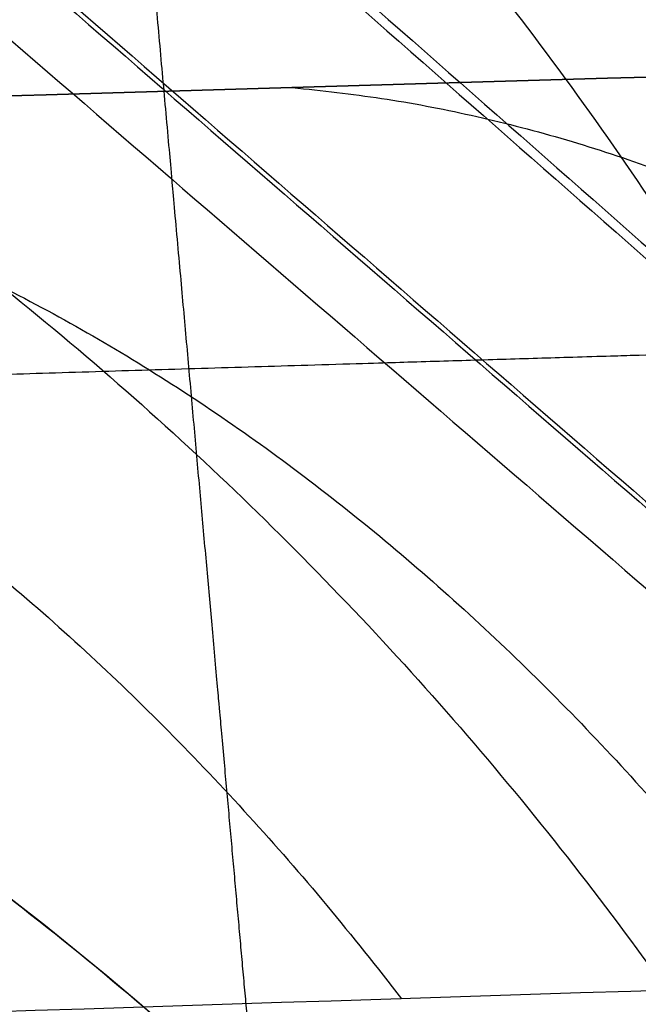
# Model space of a CAD drawing. Header units: millimetres. Extents: x -303 to 908, y -150 to 0.
# Tile 276 of 420: x 649.551 to 650.429, y -105.139 to -103.742. Entities that reach past the tile are written whole.
import ezdxf

# ---------------------------------------------------------------- set-up
doc = ezdxf.new("R2010")
doc.units = ezdxf.units.MM
doc.header["$MEASUREMENT"] = 0
doc.layers.add('IGES level 0', color=7, linetype='Continuous', true_color=0xfcfbff)

msp = doc.modelspace()

# ---------------------------------------------------------------- linework, layer by layer
at = {"layer": 'IGES level 0', "extrusion": (0.004594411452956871, -0.05251436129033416, 0.9986096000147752)}
msp.add_arc((634.5192942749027, -166.2904343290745, -22.66531063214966), 4.999999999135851, 359.9999998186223, 83.97752520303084, dxfattribs=at)
at = {"layer": 'IGES level 0'}
for points, weights, knots in [([(648.564999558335, -90.58212889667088, -145.7155832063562), (648.5744132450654, -90.6871690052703, -145.120877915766), (648.583819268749, -90.79208110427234, -144.5267135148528), (648.6026060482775, -91.00163653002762, -143.3381049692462), (648.6119881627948, -91.10628390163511, -142.7438152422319), (648.6400948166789, -91.41977019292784, -140.9610248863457), (648.6587811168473, -91.62816943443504, -139.7725103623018), (648.7146410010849, -92.25109923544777, -136.2071949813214), (648.7516211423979, -92.66342410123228, -133.8302493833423), (648.8614557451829, -93.88790505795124, -126.6996531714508), (648.9332234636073, -94.68778108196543, -121.9447206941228), (649.0723114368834, -96.23765285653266, -112.4302562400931), (649.1396350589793, -96.9876859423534, -107.6706378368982), (649.2362787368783, -98.0641956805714, -100.5248939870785), (649.2677670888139, -98.4149133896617, -98.14224160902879), (649.3291418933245, -99.09845741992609, -93.37470619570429), (649.3590316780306, -99.43132084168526, -90.98956452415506), (649.4460384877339, -100.4001973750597, -83.83384485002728), (649.5005143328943, -101.0067350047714, -79.06101496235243), (649.6013687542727, -102.1295436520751, -69.51049549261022), (649.647752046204, -102.6458670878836, -64.73259067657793), (649.7315669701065, -103.5787958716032, -55.17072614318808), (649.7690029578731, -103.9954497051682, -50.38652086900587), (649.8342344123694, -104.7214204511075, -40.81099489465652), (649.8620335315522, -105.0307779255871, -36.0194043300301), (649.88475266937, -105.2835953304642, -31.22346244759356)], [0.8682966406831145, 0.868318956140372, 0.8683415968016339, 0.8683867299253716, 0.8684093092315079, 0.868477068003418, 0.868522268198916, 0.868657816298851, 0.868748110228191, 0.8690177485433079, 0.8691958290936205, 0.869543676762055, 0.8697134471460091, 0.8699586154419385, 0.8700387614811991, 0.870195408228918, 0.8702719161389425, 0.870495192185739, 0.8706357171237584, 0.8708968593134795, 0.8710174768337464, 0.8712360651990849, 0.871334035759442, 0.8715051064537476, 0.871578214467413, 0.8716380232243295], [0.35341677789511, 0.35341677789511, 0.35341677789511, 0.35341677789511, 0.355228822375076, 0.355228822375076, 0.357040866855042, 0.357040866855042, 0.360664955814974, 0.360664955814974, 0.367913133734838, 0.367913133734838, 0.382409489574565, 0.382409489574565, 0.396905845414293, 0.396905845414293, 0.404154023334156, 0.404154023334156, 0.41140220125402, 0.41140220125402, 0.425898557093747, 0.425898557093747, 0.440394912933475, 0.440394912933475, 0.454891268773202, 0.454891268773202, 0.46938762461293, 0.46938762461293, 0.46938762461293, 0.46938762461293]), ([(647.7007740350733, -104.3024192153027, -29.97404106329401), (646.9525506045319, -104.3266325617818, -29.25137255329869), (646.2355631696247, -104.3505913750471, -28.50511419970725), (644.8624228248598, -104.397676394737, -26.96633157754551), (644.2062458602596, -104.4208038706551, -26.17376233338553), (642.95417183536, -104.4658962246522, -24.5428387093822), (642.358403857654, -104.48786416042, -23.70450538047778), (641.2274342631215, -104.5303352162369, -21.98124490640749), (640.692392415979, -104.5508306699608, -21.09658265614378), (640.062532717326, -104.5753322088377, -19.96100081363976), (639.9385018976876, -104.5801766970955, -19.73238375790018), (639.6943860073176, -104.5897479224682, -19.27216806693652), (639.5746245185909, -104.5944620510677, -19.04117532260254), (639.2224416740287, -104.6083751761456, -18.34608391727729), (638.997005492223, -104.6173494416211, -17.87965625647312), (638.6726420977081, -104.6303431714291, -17.17551038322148), (638.5668185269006, -104.634596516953, -16.94004084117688), (638.3597345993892, -104.6429445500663, -16.46760395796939), (638.2584433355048, -104.6470405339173, -16.23056430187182), (637.9615614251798, -104.6590781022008, -15.51765542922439), (637.7727723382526, -104.6667844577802, -15.03935352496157), (637.4132159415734, -104.6815333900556, -14.07673733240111), (637.2424826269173, -104.6885744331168, -13.59251449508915), (636.9190454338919, -104.7019713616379, -12.61814850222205), (636.7664157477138, -104.7083261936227, -12.12815219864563), (636.3354579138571, -104.7263365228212, -10.64880598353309), (636.0842663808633, -104.7369248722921, -9.651010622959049), (635.7625376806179, -104.7505583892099, -8.136210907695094), (635.6644596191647, -104.7547273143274, -7.628230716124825), (635.5313164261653, -104.7603982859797, -6.861763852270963), (635.4892654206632, -104.7621916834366, -6.605517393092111), (635.4098664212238, -104.7655817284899, -6.0914875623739), (635.3725482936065, -104.7671771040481, -5.8338588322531), (635.1984718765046, -104.7746264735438, -4.547236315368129), (635.0984910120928, -104.7789239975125, -3.518615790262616), (635.0059623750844, -104.7829016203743, -1.977186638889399), (634.9847232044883, -104.783817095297, -1.463595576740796), (634.9612926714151, -104.7848292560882, -0.4367125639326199), (634.9590816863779, -104.7849249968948, 0.07660654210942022), (634.9809099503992, -104.7839849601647, 1.615773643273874), (635.0333869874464, -104.7817231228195, 2.641152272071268), (635.2147188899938, -104.7739347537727, 4.690335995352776), (635.3435509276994, -104.7684068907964, 5.714218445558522), (635.5535044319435, -104.7594528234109, 6.993088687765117), (635.5979440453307, -104.7575597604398, 7.248814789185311), (635.691762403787, -104.7535685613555, 7.760185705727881), (635.741175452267, -104.7514689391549, 8.015973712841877), (635.8961686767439, -104.7448919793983, 8.77984434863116), (636.0087456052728, -104.7401284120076, 9.28566099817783), (636.2520946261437, -104.729868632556, 10.29057715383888), (636.3828660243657, -104.7243724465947, 10.78967501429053), (636.5924917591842, -104.7155956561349, 11.53338044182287), (636.6646113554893, -104.7125813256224, 11.78045568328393), (636.8133160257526, -104.70637777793, 12.27296998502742), (636.8898420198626, -104.7031919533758, 12.51819155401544), (637.2839370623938, -104.6868377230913, 13.74057412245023), (637.6351604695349, -104.6723731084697, 14.70619043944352), (638.1182554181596, -104.6527203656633, 15.89567431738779), (638.2170935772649, -104.6487139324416, 16.13263521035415), (638.4193921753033, -104.6405375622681, 16.6052959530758), (638.522761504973, -104.6363711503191, 16.84079342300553), (638.8395629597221, -104.6236422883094, 17.54477522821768), (639.0596922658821, -104.6148500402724, 18.01076272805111), (639.5180349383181, -104.5966781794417, 18.93602112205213), (639.7562467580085, -104.5872986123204, 19.39529101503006), (640.1273419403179, -104.572806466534, 20.07912033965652), (640.2533498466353, -104.5679041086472, 20.30625530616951), (640.5099585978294, -104.5579627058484, 20.75875718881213), (640.6407017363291, -104.5529181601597, 20.98436090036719), (641.3035543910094, -104.5274561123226, 22.10382033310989), (641.8642833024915, -104.5062729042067, 22.97436961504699), (643.0447900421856, -104.4626077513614, 24.66675872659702), (643.66458688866, -104.4401289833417, 25.48854871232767), (644.9627704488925, -104.3942027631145, 27.08398552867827), (645.6410792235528, -104.3707514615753, 27.85766109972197), (647.0566139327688, -104.3232261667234, 29.35633981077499), (647.7939330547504, -104.2991394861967, 30.08160036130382), (648.7530993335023, -104.268852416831, 30.95711662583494), (648.9468082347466, -104.262786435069, 31.13065915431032), (649.3380323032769, -104.25064222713, 31.4746179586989), (649.5357520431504, -104.2445577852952, 31.64520609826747), (650.133018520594, -104.226344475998, 32.15085218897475), (650.5363494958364, -104.2142640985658, 32.47956641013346), (651.7613074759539, -104.1782831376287, 33.44074229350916), (652.5980742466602, -104.1546419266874, 34.04836398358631), (653.8830354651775, -104.1199344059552, 34.91136157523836), (654.3161259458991, -104.1084985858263, 35.19078774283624), (655.1924161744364, -104.0859212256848, 35.73357689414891), (655.6354936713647, -104.074781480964, 35.99688443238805), (656.5314445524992, -104.0528422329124, 36.50730169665), (656.984173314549, -104.0420485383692, 36.75430724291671), (657.8999977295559, -104.0208377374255, 37.23223422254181), (658.3628077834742, -104.0104229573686, 37.4630693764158), (659.2983608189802, -103.9900207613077, 37.9083121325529), (659.7711043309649, -103.9800333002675, 38.12272111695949), (660.7266890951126, -103.9605301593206, 38.53489821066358), (661.2097152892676, -103.9510108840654, 38.73273953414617), (662.6730982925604, -103.9232454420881, 39.30048490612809), (663.658748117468, -103.9059671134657, 39.6411304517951), (665.1522931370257, -103.8820431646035, 40.09646319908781), (665.6525035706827, -103.874404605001, 40.23889708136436), (666.6580515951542, -103.8598170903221, 40.50525306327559), (667.1632106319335, -103.852870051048, 40.62913935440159), (668.6863830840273, -103.8331044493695, 40.97292709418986), (669.7115981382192, -103.8213610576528, 41.16497828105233), (671.0056915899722, -103.8085988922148, 41.35782997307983), (671.2652312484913, -103.8061414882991, 41.39404599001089), (671.7837954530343, -103.8014366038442, 41.46150690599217), (672.0430343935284, -103.7991869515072, 41.49278549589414), (672.8206310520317, -103.7927460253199, 41.57932366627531), (673.3389078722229, -103.7888619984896, 41.62729774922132), (674.8931022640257, -103.7784384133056, 41.74240813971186), (675.9284740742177, -103.7731334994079, 41.78070536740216), (677.9981697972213, -103.7657749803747, 41.78150213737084), (679.0321413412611, -103.7637229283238, 41.74399988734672), (680.3238534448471, -103.7631764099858, 41.64946888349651), (680.5821611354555, -103.7631677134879, 41.62818010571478), (681.0987149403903, -103.763349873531, 41.58083157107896), (681.3568537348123, -103.7635406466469, 41.55478264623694), (682.1312637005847, -103.7644171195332, 41.46936936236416), (682.6475133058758, -103.7654004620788, 41.40281757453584), (683.2922644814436, -103.7671279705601, 41.30748580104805), (683.4213253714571, -103.7674983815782, 41.28779633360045), (683.6792823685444, -103.7682876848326, 41.24722562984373), (683.8082377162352, -103.7687068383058, 41.2263345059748), (684.1950336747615, -103.7700383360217, 41.16182866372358), (684.4530621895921, -103.7710258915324, 41.11633139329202), (684.8386421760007, -103.7726516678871, 41.04460783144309), (684.9669451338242, -103.7732176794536, 41.02011838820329), (685.2231024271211, -103.7743977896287, 40.96997647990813), (685.3510861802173, -103.7750125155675, 40.94429854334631), (685.7343922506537, -103.7769234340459, 40.8655779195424), (685.9890803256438, -103.778288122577, 40.81082626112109), (687.2583315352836, -103.7855583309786, 40.52574679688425), (688.2602559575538, -103.7928069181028, 40.26148149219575), (690.2379762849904, -103.8099374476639, 39.66138838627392), (691.2137838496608, -103.8198195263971, 39.3255523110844), (692.4176261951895, -103.8336247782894, 38.86137805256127), (692.6576068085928, -103.8364583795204, 38.76632015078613), (693.1359894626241, -103.8422649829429, 38.57176895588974), (693.3740766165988, -103.8452355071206, 38.47238358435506), (693.8488672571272, -103.8513238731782, 38.26896323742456), (694.0854771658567, -103.8544390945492, 38.16498374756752), (694.55713887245, -103.8608040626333, 37.95250468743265), (694.7922622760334, -103.8640542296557, 37.84397999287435), (695.4947121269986, -103.8739903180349, 37.51187431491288), (695.9598901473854, -103.8808764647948, 37.28136347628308), (696.6523783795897, -103.8915635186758, 36.92204066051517), (696.8823646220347, -103.895187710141, 36.79996657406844), (697.3407698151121, -103.9025525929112, 36.55117942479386), (697.5692500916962, -103.9062947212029, 36.4244231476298), (698.7059743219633, -103.925261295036, 35.77984757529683), (699.5900705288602, -103.9411357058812, 35.23374024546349), (701.309722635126, -103.973904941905, 34.08215417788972), (702.1450056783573, -103.9907952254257, 33.47683692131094), (703.7674711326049, -104.0252455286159, 32.20750483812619), (704.5546229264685, -104.0427994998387, 31.5435854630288), (706.0805061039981, -104.0782265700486, 30.15701473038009), (706.8191852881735, -104.0961004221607, 29.43438166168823), (707.8903049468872, -104.1229008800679, 28.30540500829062), (708.241112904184, -104.1318321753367, 27.92161874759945), (708.7579768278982, -104.1451968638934, 27.3344335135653), (708.9284438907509, -104.1496395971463, 27.13707840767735), (709.2648915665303, -104.1584738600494, 26.74012925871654), (709.4309994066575, -104.1628689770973, 26.54038586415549), (710.2512564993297, -104.1847254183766, 25.53518833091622), (710.8740152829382, -104.2018144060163, 24.71098391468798), (712.0543526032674, -104.2349457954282, 23.02285390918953), (712.6118903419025, -104.2509837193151, 22.15904207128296), (713.399560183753, -104.2740629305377, 20.83375756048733), (713.6540168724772, -104.2815931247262, 20.38704771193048), (714.1467260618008, -104.2962944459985, 19.48370520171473), (714.3848154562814, -104.3034637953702, 19.02729166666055), (714.8446995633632, -104.3174236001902, 18.10417265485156), (715.0664756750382, -104.3242102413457, 17.63757631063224), (715.4933992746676, -104.3373638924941, 16.69438837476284), (715.698482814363, -104.3437307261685, 16.21789441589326), (715.9935700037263, -104.3529503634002, 15.49514463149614), (716.0898506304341, -104.3559677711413, 15.25287912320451), (716.2773800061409, -104.361861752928, 14.76783918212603), (716.3687327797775, -104.3647415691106, 14.52481593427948), (716.6356135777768, -104.3731779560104, 13.79423147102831), (716.8039607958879, -104.3785314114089, 13.30516697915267), (717.2806977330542, -104.3937638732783, 11.83191352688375), (717.5608590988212, -104.4028117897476, 10.84171105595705), (718.046768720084, -104.4186068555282, 8.84561038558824), (718.2525917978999, -104.4253540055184, 7.839515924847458), (718.5898006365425, -104.436445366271, 5.81171581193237), (718.721112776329, -104.4407958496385, 4.789865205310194), (718.8613044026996, -104.4454418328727, 3.244838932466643), (718.8985495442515, -104.4466773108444, 2.727839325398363), (718.9399396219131, -104.4480520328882, 1.949248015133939), (718.9513291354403, -104.4484306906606, 1.688944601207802), (718.9691820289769, -104.449024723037, 1.169214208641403), (718.9756574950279, -104.449240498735, 0.9096578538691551), (718.995896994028, -104.4499155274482, -0.3866189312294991), (718.9733509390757, -104.4491609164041, -1.418734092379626), (718.8523611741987, -104.4451439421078, -3.473204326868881), (718.7539596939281, -104.4418786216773, -4.495703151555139), (718.549872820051, -104.4351410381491, -6.02225099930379), (718.4724151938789, -104.4325886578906, -6.529915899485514), (718.3420679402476, -104.4283033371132, -7.28968380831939), (718.2962587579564, -104.4267987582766, -7.542649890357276), (718.2239998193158, -104.4244278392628, -7.921670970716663), (718.1993227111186, -104.4236185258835, -8.047939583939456), (718.1487858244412, -104.4219618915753, -8.300334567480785), (718.1229506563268, -104.4211160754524, -8.426303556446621), (717.8848629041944, -104.4133334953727, -9.560062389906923), (717.634914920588, -104.4052091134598, -10.56409304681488), (717.2741044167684, -104.393582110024, -11.81203576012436), (717.1994666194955, -104.3911838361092, -12.06135409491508), (717.045449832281, -104.3862505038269, -12.55861673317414), (716.9662409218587, -104.3837182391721, -12.80614346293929), (716.7220594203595, -104.3759303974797, -13.54543326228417), (716.5505315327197, -104.3704837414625, -14.0339156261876), (716.0100282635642, -104.353423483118, -15.48638806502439), (715.6151156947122, -104.3410901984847, -16.4374937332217), (714.7572008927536, -104.3147092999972, -18.30591920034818), (714.2941462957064, -104.3006620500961, -19.22328249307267), (713.299976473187, -104.2710636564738, -21.02409089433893), (712.7687716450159, -104.2555122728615, -21.90764280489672), (711.9199250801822, -104.2312199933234, -23.20727923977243), (711.6283187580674, -104.2229638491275, -23.63614255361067), (711.1776731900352, -104.2103610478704, -24.27292444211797), (711.0251693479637, -104.2061216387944, -24.484206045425), (710.7160852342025, -104.1975845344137, -24.90406017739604), (710.5598071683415, -104.1932950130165, -25.11222995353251), (709.7699012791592, -104.1717578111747, -26.1442478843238), (709.1105264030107, -104.1542349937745, -26.94194723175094), (707.7383815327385, -104.1189265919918, -28.48266227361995), (707.0255419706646, -104.1011440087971, -29.2256733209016), (706.2860505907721, -104.0833853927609, -29.94177689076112)], [0.9722312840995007, 0.9721747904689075, 0.9721189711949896, 0.9720094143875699, 0.9719556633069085, 0.97185118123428, 0.971800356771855, 0.9717023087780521, 0.9716551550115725, 0.9715988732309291, 0.9715877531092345, 0.9715657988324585, 0.971554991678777, 0.9715231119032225, 0.971502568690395, 0.9714728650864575, 0.9714631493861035, 0.9714441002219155, 0.971434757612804, 0.9714073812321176, 0.9713898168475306, 0.9713562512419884, 0.971340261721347, 0.9713098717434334, 0.9712954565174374, 0.9712546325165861, 0.9712307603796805, 0.9711999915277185, 0.971190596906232, 0.971177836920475, 0.9711738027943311, 0.9711661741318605, 0.9711625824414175, 0.9711458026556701, 0.9711361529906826, 0.971127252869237, 0.971125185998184, 0.9711228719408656, 0.9711226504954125, 0.971124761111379, 0.971129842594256, 0.9711473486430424, 0.971159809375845, 0.9711799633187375, 0.9711842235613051, 0.9711932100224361, 0.9711979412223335, 0.9712127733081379, 0.971223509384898, 0.971246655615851, 0.9712590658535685, 0.9712789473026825, 0.9712857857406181, 0.9712998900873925, 0.9713071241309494, 0.971344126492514, 0.971377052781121, 0.9714218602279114, 0.971430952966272, 0.9714495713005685, 0.971459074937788, 0.971488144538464, 0.971508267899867, 0.9715499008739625, 0.971571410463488, 0.9716046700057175, 0.9716159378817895, 0.9716387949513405, 0.9716503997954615, 0.971708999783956, 0.9717578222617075, 0.971858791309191, 0.9719108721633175, 0.972017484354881, 0.972072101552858, 0.9721827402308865, 0.9722389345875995, 0.972309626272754, 0.972323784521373, 0.9723521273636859, 0.972366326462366, 0.9724088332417, 0.9724370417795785, 0.9725210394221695, 0.97257614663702, 0.972657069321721, 0.9726836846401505, 0.972736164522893, 0.972762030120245, 0.9728129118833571, 0.972837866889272, 0.9728867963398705, 0.9729107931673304, 0.972957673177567, 0.972980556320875, 0.9730250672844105, 0.97304670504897, 0.973109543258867, 0.9731482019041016, 0.9732010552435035, 0.9732177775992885, 0.9732494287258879, 0.9732643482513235, 0.973306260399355, 0.9733304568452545, 0.9733556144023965, 0.973360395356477, 0.9733694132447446, 0.973373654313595, 0.9733855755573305, 0.9733924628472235, 0.9734099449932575, 0.973417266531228, 0.973423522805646, 0.9734224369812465, 0.9734158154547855, 0.9734142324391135, 0.9734105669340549, 0.9734084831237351, 0.9734014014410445, 0.9733956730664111, 0.9733871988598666, 0.9733854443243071, 0.9733818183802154, 0.9733799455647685, 0.9733741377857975, 0.9733700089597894, 0.9733634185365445, 0.9733611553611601, 0.9733564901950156, 0.97335408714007, 0.9733467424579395, 0.9733416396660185, 0.9733150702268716, 0.973290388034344, 0.973234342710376, 0.9732029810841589, 0.9731604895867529, 0.973151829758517, 0.9731342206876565, 0.9731252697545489, 0.9731069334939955, 0.9730975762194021, 0.9730785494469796, 0.9730688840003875, 0.973039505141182, 0.973019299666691, 0.9729882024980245, 0.9729776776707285, 0.972956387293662, 0.9729456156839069, 0.9728912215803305, 0.9728462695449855, 0.972754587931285, 0.972707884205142, 0.9726135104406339, 0.9725659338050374, 0.972470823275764, 0.972423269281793, 0.972352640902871, 0.9723292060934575, 0.9722942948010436, 0.972282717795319, 0.9722597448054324, 0.9722483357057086, 0.9721917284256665, 0.972147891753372, 0.9720634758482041, 0.9720229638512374, 0.9719650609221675, 0.9719462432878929, 0.971909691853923, 0.971891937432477, 0.9718574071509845, 0.971840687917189, 0.9718084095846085, 0.97179283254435, 0.971770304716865, 0.9717629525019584, 0.971748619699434, 0.9717416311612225, 0.971721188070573, 0.971708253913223, 0.9716715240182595, 0.9716498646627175, 0.9716121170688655, 0.9715960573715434, 0.9715697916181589, 0.971559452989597, 0.9715485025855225, 0.9715456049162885, 0.971542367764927, 0.971541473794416, 0.9715400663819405, 0.971539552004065, 0.9715379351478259, 0.971539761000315, 0.9715492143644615, 0.9715569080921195, 0.9715728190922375, 0.971578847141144, 0.971589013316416, 0.97159258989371, 0.971598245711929, 0.971600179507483, 0.9716041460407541, 0.9716061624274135, 0.9716246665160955, 0.9716440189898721, 0.971672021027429, 0.971677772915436, 0.971689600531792, 0.9716956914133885, 0.971714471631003, 0.9717276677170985, 0.9717691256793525, 0.971799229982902, 0.9718640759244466, 0.9718987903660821, 0.9719725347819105, 0.9720115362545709, 0.9720730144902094, 0.9720939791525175, 0.9721261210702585, 0.972136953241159, 0.9721588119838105, 0.9721698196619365, 0.972225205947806, 0.972270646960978, 0.9723630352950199, 0.9724099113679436, 0.9724572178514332], [0.045192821, 0.045192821, 0.045192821, 0.045192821, 0.0484201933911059, 0.0484201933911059, 0.0516475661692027, 0.0516475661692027, 0.0548749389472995, 0.0548749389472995, 0.0581023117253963, 0.0581023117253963, 0.0589091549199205, 0.0589091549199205, 0.0597159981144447, 0.0597159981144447, 0.0613296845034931, 0.0613296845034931, 0.0621365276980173, 0.0621365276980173, 0.0629433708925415, 0.0629433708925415, 0.0645570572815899, 0.0645570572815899, 0.0661707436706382, 0.0661707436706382, 0.0677844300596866, 0.0677844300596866, 0.0710118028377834, 0.0710118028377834, 0.0726254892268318, 0.0726254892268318, 0.073432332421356, 0.073432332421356, 0.0742391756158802, 0.0742391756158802, 0.077466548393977, 0.077466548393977, 0.0790802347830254, 0.0790802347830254, 0.0806939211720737, 0.0806939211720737, 0.0839212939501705, 0.0839212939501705, 0.0871486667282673, 0.0871486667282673, 0.0879555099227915, 0.0879555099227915, 0.0887623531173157, 0.0887623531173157, 0.0903760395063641, 0.0903760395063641, 0.0919897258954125, 0.0919897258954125, 0.0927965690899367, 0.0927965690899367, 0.0936034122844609, 0.0936034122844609, 0.0968307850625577, 0.0968307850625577, 0.0976376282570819, 0.0976376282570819, 0.0984444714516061, 0.0984444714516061, 0.100058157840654, 0.100058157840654, 0.101671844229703, 0.101671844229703, 0.102478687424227, 0.102478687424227, 0.103285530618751, 0.103285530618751, 0.106512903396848, 0.106512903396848, 0.109740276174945, 0.109740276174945, 0.112967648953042, 0.112967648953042, 0.116195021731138, 0.116195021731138, 0.117001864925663, 0.117001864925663, 0.117808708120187, 0.117808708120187, 0.119422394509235, 0.119422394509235, 0.122649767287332, 0.122649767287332, 0.12426345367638, 0.12426345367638, 0.125877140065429, 0.125877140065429, 0.127490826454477, 0.127490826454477, 0.129104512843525, 0.129104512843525, 0.130718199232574, 0.130718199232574, 0.132331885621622, 0.132331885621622, 0.135559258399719, 0.135559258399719, 0.137172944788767, 0.137172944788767, 0.138786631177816, 0.138786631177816, 0.142014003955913, 0.142014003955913, 0.142820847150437, 0.142820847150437, 0.143627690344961, 0.143627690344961, 0.145241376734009, 0.145241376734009, 0.148468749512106, 0.148468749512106, 0.151696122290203, 0.151696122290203, 0.152502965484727, 0.152502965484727, 0.153309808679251, 0.153309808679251, 0.1549234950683, 0.1549234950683, 0.155326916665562, 0.155326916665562, 0.155730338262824, 0.155730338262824, 0.156537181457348, 0.156537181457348, 0.15694060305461, 0.15694060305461, 0.157344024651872, 0.157344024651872, 0.158150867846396, 0.158150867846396, 0.161378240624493, 0.161378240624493, 0.16460561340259, 0.16460561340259, 0.165412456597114, 0.165412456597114, 0.166219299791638, 0.166219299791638, 0.167026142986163, 0.167026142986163, 0.167832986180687, 0.167832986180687, 0.169446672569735, 0.169446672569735, 0.170253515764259, 0.170253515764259, 0.171060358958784, 0.171060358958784, 0.17428773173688, 0.17428773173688, 0.177515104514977, 0.177515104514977, 0.180742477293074, 0.180742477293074, 0.183969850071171, 0.183969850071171, 0.185583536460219, 0.185583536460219, 0.186390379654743, 0.186390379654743, 0.187197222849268, 0.187197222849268, 0.190424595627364, 0.190424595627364, 0.193651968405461, 0.193651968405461, 0.195265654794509, 0.195265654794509, 0.196879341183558, 0.196879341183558, 0.198493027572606, 0.198493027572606, 0.200106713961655, 0.200106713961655, 0.200913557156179, 0.200913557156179, 0.201720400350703, 0.201720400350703, 0.203334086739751, 0.203334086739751, 0.206561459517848, 0.206561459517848, 0.209788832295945, 0.209788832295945, 0.213016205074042, 0.213016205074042, 0.21462989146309, 0.21462989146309, 0.215436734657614, 0.215436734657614, 0.216243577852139, 0.216243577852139, 0.219470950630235, 0.219470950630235, 0.222698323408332, 0.222698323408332, 0.22431200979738, 0.22431200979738, 0.225118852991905, 0.225118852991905, 0.225522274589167, 0.225522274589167, 0.225925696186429, 0.225925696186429, 0.229153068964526, 0.229153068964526, 0.22995991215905, 0.22995991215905, 0.230766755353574, 0.230766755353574, 0.232380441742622, 0.232380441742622, 0.235607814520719, 0.235607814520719, 0.238835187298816, 0.238835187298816, 0.242062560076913, 0.242062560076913, 0.243676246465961, 0.243676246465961, 0.244483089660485, 0.244483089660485, 0.24528993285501, 0.24528993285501, 0.248517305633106, 0.248517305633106, 0.251744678, 0.251744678, 0.251744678, 0.251744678])]:
    msp.add_rational_spline(points, weights, degree=3, knots=knots, dxfattribs=at)
for points, knots in [([(651.454611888, -108.499283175, -31.399789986), (651.432427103, -108.245709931, -36.221721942), (651.405282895, -107.935450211, -41.038941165), (651.341590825, -107.20744652, -50.664448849), (651.305043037, -106.789703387, -55.472736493), (651.223222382, -105.854489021, -65.081023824), (651.177949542, -105.337018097, -69.881023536), (651.079519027, -104.211952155, -79.47353315), (651.026361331, -103.60435691, -84.266043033), (650.941462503, -102.633958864, -91.449904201), (650.912301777, -102.300650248, -93.84385575), (650.852428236, -101.61629254, -98.628259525), (650.821712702, -101.265212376, -101.018951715), (650.727456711, -100.187861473, -108.186939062), (650.661802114, -99.437425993, -112.960135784), (650.526180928, -97.887268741, -122.498170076), (650.456214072, -97.08754392, -127.263007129), (650.349137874, -95.863657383, -134.406141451), (650.313092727, -95.451659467, -136.786501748), (650.258645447, -94.82932421, -140.356306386), (650.240433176, -94.621156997, -141.54611879), (650.213039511, -94.308045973, -143.330691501), (650.203895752, -94.203532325, -143.925524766), (650.185586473, -93.994256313, -145.115149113), (650.176418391, -93.889464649, -145.709935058), (650.167247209, -93.78463756, -146.30471533)], [-0.46938762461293, -0.46938762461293, -0.46938762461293, -0.46938762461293, -0.454891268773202, -0.454891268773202, -0.440394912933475, -0.440394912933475, -0.425898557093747, -0.425898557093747, -0.41140220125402, -0.41140220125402, -0.404154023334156, -0.404154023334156, -0.396905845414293, -0.396905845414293, -0.382409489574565, -0.382409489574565, -0.367913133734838, -0.367913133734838, -0.360664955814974, -0.360664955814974, -0.357040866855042, -0.357040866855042, -0.355228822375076, -0.355228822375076, -0.35341677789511, -0.35341677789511, -0.35341677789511, -0.35341677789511]), ([(651.454611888, -108.499283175, -31.399789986), (651.365812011, -107.484295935, -50.700719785), (651.19599624, -105.543292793, -69.913754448), (650.743287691, -100.368810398, -108.217145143), (650.460702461, -97.138846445, -127.27321025), (650.167247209, -93.78463756, -146.30471533)], [0, 0, 0, 0, 0.5, 0.5, 1, 1, 1, 1]), ([(646.563463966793, -103.9427453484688, -31.13766991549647), (643.441248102, -104.044388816, -28.131829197), (640.831149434, -104.141692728, -24.739437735), (637.682195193, -104.264912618, -19.072078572), (636.777875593, -104.301590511, -17.109418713), (635.280374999, -104.363362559, -13.104155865), (634.68161675, -104.38867397, -11.051969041), (633.789443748, -104.426684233, -6.84669673), (633.498432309, -104.439277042, -4.686292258), (633.245145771, -104.450223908, -0.406815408), (633.278059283, -104.448796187, 1.729664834), (633.661855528, -104.432227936, 5.996132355), (634.018039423, -104.416863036, 8.144118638), (635.03964225, -104.37357216, 12.325114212), (635.701335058, -104.345790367, 14.358930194), (638.129644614, -104.246515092, 20.293912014), (640.376549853, -104.157506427, 24.061750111), (644.437654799, -104.013137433, 29.020407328), (645.911726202, -103.963024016, 30.572583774), (649.106836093, -103.861672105, 33.470393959), (650.817432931, -103.810856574, 34.802853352), (654.376076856, -103.714339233, 37.177845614), (656.235721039, -103.668282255, 38.230780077), (660.116500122, -103.583364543, 40.066224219), (662.148853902, -103.544398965, 40.850192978), (668.334346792, -103.445109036, 42.724699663), (672.665165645, -103.401649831, 43.363075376), (679.087327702, -103.379122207, 43.367199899), (681.225239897, -103.378396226, 43.213425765), (685.495299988, -103.390208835, 42.587539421), (687.611654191, -103.402784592, 42.115385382), (691.709169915, -103.438796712, 40.881644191), (693.705303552, -103.462264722, 40.118138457), (697.591142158, -103.517865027, 38.294497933), (699.491346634, -103.55026862, 37.224894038), (703.065472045, -103.61907815, 34.848567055), (704.752861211, -103.655627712, 33.537549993), (707.92958909, -103.730086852, 30.67132943), (709.428982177, -103.768280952, 29.103397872), (713.537060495, -103.878722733, 24.105395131), (715.734582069, -103.945691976, 20.440831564), (719.030800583, -104.049498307, 12.436189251), (720.053757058, -104.083913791, 8.271870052), (720.650224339, -104.103833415, 1.843489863), (720.687805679, -104.105099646, -0.333648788), (720.44235237, -104.096886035, -4.610509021), (720.16191232, -104.087490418, -6.728803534), (719.285081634, -104.058586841, -10.925056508), (718.681119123, -104.038845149, -13.019437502), (717.183784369, -103.991162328, -17.049464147), (716.291576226, -103.963269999, -18.992394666), (713.1918946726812, -103.8700660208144, -24.60877228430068), (710.5360404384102, -103.7943062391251, -28.08821938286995), (707.4179041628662, -103.7185546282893, -31.09939695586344)], [0.669682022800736, 0.669682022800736, 0.669682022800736, 0.669682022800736, 0.7321820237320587, 0.7321820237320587, 0.7634320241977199, 0.7634320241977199, 0.7946820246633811, 0.7946820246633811, 0.8259320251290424, 0.8259320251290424, 0.8571820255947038, 0.8571820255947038, 0.8884320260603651, 0.8884320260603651, 0.9196820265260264, 0.9196820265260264, 0.9821820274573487, 0.9821820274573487, 1.01343202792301, 1.01343202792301, 1.04468202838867, 1.04468202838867, 1.075932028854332, 1.075932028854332, 1.107182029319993, 1.107182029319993, 1.169682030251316, 1.169682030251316, 1.200932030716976, 1.200932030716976, 1.232182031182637, 1.232182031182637, 1.263432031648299, 1.263432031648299, 1.29468203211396, 1.29468203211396, 1.325932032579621, 1.325932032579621, 1.357182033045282, 1.357182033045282, 1.419682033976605, 1.419682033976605, 1.482182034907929, 1.482182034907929, 1.51343203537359, 1.51343203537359, 1.544682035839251, 1.544682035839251, 1.575932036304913, 1.575932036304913, 1.607182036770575, 1.607182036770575, 1.669682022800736, 1.669682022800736, 1.669682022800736, 1.669682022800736]), ([(707.417904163, -103.718554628, -31.099396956), (710.536039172, -103.794306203, -28.088221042), (713.19189418, -103.870066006, -24.608773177), (716.291576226, -103.963269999, -18.992394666), (717.183784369, -103.991162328, -17.049464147), (718.681119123, -104.038845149, -13.019437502), (719.285081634, -104.058586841, -10.925056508), (720.16191232, -104.087490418, -6.728803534), (720.44235237, -104.096886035, -4.610509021), (720.687805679, -104.105099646, -0.333648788), (720.650224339, -104.103833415, 1.843489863), (720.053757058, -104.083913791, 8.271870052), (719.030800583, -104.049498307, 12.436189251), (715.734582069, -103.945691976, 20.440831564), (713.537060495, -103.878722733, 24.105395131), (709.428982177, -103.768280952, 29.103397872), (707.92958909, -103.730086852, 30.67132943), (704.752861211, -103.655627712, 33.537549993), (703.065472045, -103.61907815, 34.848567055), (699.491346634, -103.55026862, 37.224894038), (697.591142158, -103.517865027, 38.294497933), (693.705303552, -103.462264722, 40.118138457), (691.709169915, -103.438796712, 40.881644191), (687.611654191, -103.402784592, 42.115385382), (685.495299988, -103.390208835, 42.587539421), (681.225239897, -103.378396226, 43.213425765), (679.087327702, -103.379122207, 43.367199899), (672.665165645, -103.401649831, 43.363075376), (668.334346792, -103.445109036, 42.724699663), (662.148853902, -103.544398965, 40.850192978), (660.116500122, -103.583364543, 40.066224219), (656.235721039, -103.668282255, 38.230780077), (654.376076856, -103.714339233, 37.177845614), (650.817432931, -103.810856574, 34.802853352), (649.106836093, -103.861672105, 33.470393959), (645.911726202, -103.963024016, 30.572583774), (644.437654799, -104.013137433, 29.020407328), (640.376549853, -104.157506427, 24.061750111), (638.129644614, -104.246515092, 20.293912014), (635.701335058, -104.345790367, 14.358930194), (635.03964225, -104.37357216, 12.325114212), (634.018039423, -104.416863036, 8.144118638), (633.661855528, -104.432227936, 5.996132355), (633.278059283, -104.448796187, 1.729664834), (633.245145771, -104.450223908, -0.406815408), (633.498432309, -104.439277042, -4.686292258), (633.789443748, -104.426684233, -6.84669673), (634.68161675, -104.38867397, -11.051969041), (635.280374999, -104.363362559, -13.104155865), (636.777875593, -104.301590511, -17.109418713), (637.682195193, -104.264912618, -19.072078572), (640.831149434, -104.141692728, -24.739437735), (643.441248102, -104.044388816, -28.131829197), (646.563463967, -103.942745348, -31.137669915)], [4, 4, 4, 4, 4.0625, 4.0625, 4.093750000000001, 4.093750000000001, 4.125000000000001, 4.125000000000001, 4.156250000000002, 4.156250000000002, 4.187500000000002, 4.187500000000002, 4.250000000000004, 4.250000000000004, 4.312500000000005, 4.312500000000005, 4.343750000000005, 4.343750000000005, 4.375000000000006, 4.375000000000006, 4.406250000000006, 4.406250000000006, 4.437500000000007, 4.437500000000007, 4.468750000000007, 4.468750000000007, 4.500000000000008, 4.500000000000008, 4.562500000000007, 4.562500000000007, 4.593750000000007, 4.593750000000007, 4.625000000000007, 4.625000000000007, 4.656250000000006, 4.656250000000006, 4.687500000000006, 4.687500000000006, 4.750000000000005, 4.750000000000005, 4.781250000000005, 4.781250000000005, 4.812500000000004, 4.812500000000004, 4.843750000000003, 4.843750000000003, 4.875000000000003, 4.875000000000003, 4.906250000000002, 4.906250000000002, 4.937500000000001, 4.937500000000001, 5, 5, 5, 5]), ([(677.043100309, -104.641506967, 40.403752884), (673.057850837, -104.655810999, 40.409489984), (669.024784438, -104.697399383, 39.819860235), (663.266318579, -104.792556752, 38.077166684), (661.374062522, -104.8299123, 37.347320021), (657.761015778, -104.911362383, 35.637263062), (656.030319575, -104.955527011, 34.656051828), (652.719500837, -105.048106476, 32.442950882), (651.128940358, -105.096817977, 31.201885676), (648.155995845, -105.194083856, 28.500653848), (646.784927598, -105.242175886, 27.054074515), (643.008410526, -105.380714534, 22.434241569), (640.919668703, -105.466151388, 18.925367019), (638.660853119, -105.561515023, 13.398526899), (638.045294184, -105.588220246, 11.504920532), (637.094253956, -105.629847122, 7.613045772), (636.762110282, -105.644651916, 5.613248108), (636.40285396, -105.660676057, 1.640882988), (636.370806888, -105.662108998, -0.348298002), (636.602856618, -105.651749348, -4.332676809), (636.871353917, -105.639743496, -6.344015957), (638.108990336, -105.585255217, -12.218687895), (639.503502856, -105.524274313, -15.972592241), (643.395841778, -105.366914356, -23.014035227), (645.8140176, -105.273812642, -26.171805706), (648.701780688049, -105.1766632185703, -28.96877756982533)], [3.33660848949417, 3.33660848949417, 3.33660848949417, 3.33660848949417, 3.461608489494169, 3.461608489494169, 3.524108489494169, 3.524108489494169, 3.586608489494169, 3.586608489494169, 3.649108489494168, 3.649108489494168, 3.711608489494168, 3.711608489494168, 3.83660848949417, 3.83660848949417, 3.89910848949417, 3.89910848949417, 3.96160848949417, 3.96160848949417, 4.02410848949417, 4.02410848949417, 4.08660848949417, 4.08660848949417, 4.21160848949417, 4.21160848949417, 4.33660848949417, 4.33660848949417, 4.33660848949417, 4.33660848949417]), ([(677.043100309, -104.641506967, 40.403752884), (673.057850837, -104.655810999, 40.409489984), (669.024784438, -104.697399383, 39.819860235), (663.266318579, -104.792556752, 38.077166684), (661.374062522, -104.8299123, 37.347320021), (657.761015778, -104.911362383, 35.637263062), (656.030319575, -104.955527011, 34.656051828), (652.719500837, -105.048106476, 32.442950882), (651.128940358, -105.096817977, 31.201885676), (648.155995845, -105.194083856, 28.500653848), (646.784927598, -105.242175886, 27.054074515), (643.008410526, -105.380714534, 22.434241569), (640.919668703, -105.466151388, 18.925367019), (638.660853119, -105.561515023, 13.398526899), (638.045294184, -105.588220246, 11.504920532), (637.094253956, -105.629847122, 7.613045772), (636.762110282, -105.644651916, 5.613248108), (636.40285396, -105.660676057, 1.640882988), (636.370806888, -105.662108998, -0.348298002), (636.602856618, -105.651749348, -4.332676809), (636.871353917, -105.639743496, -6.344015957), (638.108990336, -105.585255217, -12.218687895), (639.503502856, -105.524274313, -15.972592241), (643.395841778, -105.366914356, -23.014035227), (645.8140176, -105.273812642, -26.171805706), (648.701780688, -105.176663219, -28.968777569)], [1, 1, 1, 1, 1.124999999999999, 1.124999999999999, 1.187499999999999, 1.187499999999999, 1.249999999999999, 1.249999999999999, 1.312499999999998, 1.312499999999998, 1.374999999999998, 1.374999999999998, 1.5, 1.5, 1.5625, 1.5625, 1.625, 1.625, 1.6875, 1.6875, 1.75, 1.75, 1.875, 1.875, 2, 2, 2, 2])]:
    msp.add_open_spline(points, degree=3, knots=knots, dxfattribs=at)
for points in [[(649.6456775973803, -96.60106398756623, 22.24125936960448), (653.105592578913, -100.4587647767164, 19.4945601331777), (656.5655075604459, -104.3164655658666, 16.74786089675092)], [(649.5696049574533, -96.60389064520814, -22.1491688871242), (653.0390025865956, -100.4614729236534, -19.41392033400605), (656.508400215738, -104.3190552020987, -16.67867178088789)], [(648.4986929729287, -96.6433259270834, -20.78239544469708), (652.1021957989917, -100.5000991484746, -18.21647092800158), (655.7056986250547, -104.3568723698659, -15.65054641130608)], [(647.5027235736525, -96.6811017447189, -19.37293384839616), (651.2308498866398, -100.5371026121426, -16.98150891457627), (654.9589761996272, -104.3931034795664, -14.59008398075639)], [(647.5718975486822, -96.6783570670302, 19.47591571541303), (651.2914347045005, -100.5344884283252, 17.07170367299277), (655.0109718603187, -104.3906197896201, 14.66749163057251)], [(645.7356015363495, -96.75071286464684, -16.43417396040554), (649.6845953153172, -100.6052851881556, -14.40626342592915), (653.6335890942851, -104.4598575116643, -12.37835289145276)], [(645.795170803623, -96.74830566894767, 16.54479049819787), (649.7367587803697, -100.6029617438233, 14.50318654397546), (653.6783467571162, -104.4576178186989, 12.46158258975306)], [(644.2657827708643, -96.81109132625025, -13.33671845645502), (648.3982412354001, -100.6644276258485, -11.69154610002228), (652.5306996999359, -104.5177639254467, -10.04637374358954)], [(644.3128027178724, -96.80913395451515, 13.4492873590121), (648.4393878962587, -100.6625022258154, 11.79021480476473), (652.5659730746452, -104.5158704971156, 10.13114225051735)], [(643.643465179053, -96.83731714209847, -11.72779696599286), (647.8535390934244, -100.6901232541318, -10.28129349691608), (652.0636130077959, -104.5429293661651, -8.834790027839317)], [(643.1000746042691, -96.86053154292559, -10.08485935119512), (647.3778891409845, -100.7128719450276, -8.841144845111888), (651.6557036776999, -104.5652123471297, -7.597430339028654)], [(643.1354006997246, -96.85899458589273, 10.20065234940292), (647.408766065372, -100.7113259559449, 8.942661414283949), (651.6821314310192, -104.5636573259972, 7.684670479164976)], [(642.2918356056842, -96.89559238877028, 6.879218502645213), (646.6703094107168, -100.7471974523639, 6.03100065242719), (651.0487832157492, -104.5988025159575, 5.182782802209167)], [(642.2672869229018, -96.89668320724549, -6.756519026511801), (646.64885186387, -100.7482945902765, -5.923428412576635), (651.0304168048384, -104.5999059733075, -5.09033779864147)], [(641.7680847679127, -96.91868126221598, -3.375439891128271), (646.2117899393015, -100.769836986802, -2.959291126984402), (650.6554951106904, -104.6209927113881, -2.543142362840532)], [(641.7803458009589, -96.91813753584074, 3.498702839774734), (646.2225019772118, -100.7692845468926, 3.067358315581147), (650.6646581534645, -104.6204315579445, 2.636013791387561)], [(641.6036742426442, -96.92597965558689, 0.05878549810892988), (646.0678135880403, -100.7769624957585, 0.05153831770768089), (650.5319529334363, -104.6279453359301, 0.0442911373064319)]]:
    msp.add_open_spline(points, degree=2, dxfattribs=at)
for points, weights in [([(646.2139372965, -100.2446594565, -74.09556210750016), (650.7371590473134, -100.298759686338, -74.14832091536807), (651.1287342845, -104.774485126, -74.67727834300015)], [0.9999999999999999, 0.7415325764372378, 0.9999999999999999]), ([(646.359167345, -101.7819054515, -59.79319571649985), (650.8725688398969, -101.8465006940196, -59.83791751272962), (651.2641327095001, -106.322096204, -60.27688015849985)], [0.9999999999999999, 0.7422535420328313, 0.9999999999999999]), ([(646.476402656, -103.0221276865, -45.47521361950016), (650.9818264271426, -103.0953206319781, -45.5105618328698), (651.3734368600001, -107.5714483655, -45.85169500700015)], [0.9999999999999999, 0.7428391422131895, 0.9999999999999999]), ([(649.937737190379, -103.8379471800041, 34.06757545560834), (651.0078703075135, -103.9326211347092, 32.70936637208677), (651.8322499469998, -105.076190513, 31.70361926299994)], [0.9999999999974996, 0.9449300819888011, 1]), ([(648.6794900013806, -103.8758377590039, 33.04528666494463), (649.8013351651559, -103.9678390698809, 31.72547516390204), (650.6645718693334, -105.11252953, 30.74904833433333)], [0.9999999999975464, 0.9447609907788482, 1]), ([(648.0632606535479, -103.8949117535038, 32.51537010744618), (649.2105501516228, -103.985563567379, 31.21557876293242), (650.0928696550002, -105.1308157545, 30.25440333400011)], [0.9999999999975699, 0.9446759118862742, 1]), ([(646.563463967, -103.942745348, -31.137669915), (651.0629350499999, -104.022396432, -31.162559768), (651.454611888, -108.499283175, -31.399789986)], [1, 0.743276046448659, 1])]:
    msp.add_rational_spline(points, weights, degree=2, dxfattribs=at)

doc.saveas('drawing.dxf')
